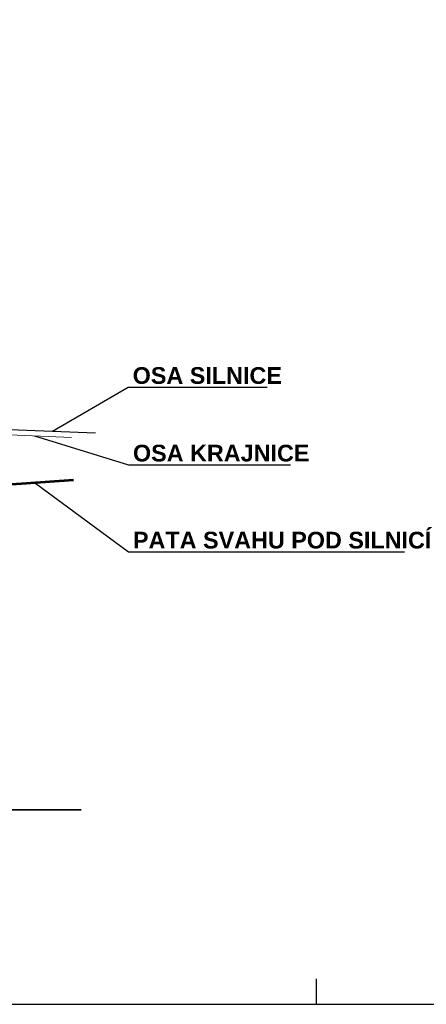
# Model space of a CAD drawing. Header units: metres. Extents: x -912764 to -454925, y -2226138 to -1112338.
# Tile 455 of 457: x -454952 to -454944, y -1112475 to -1112455. Entities that reach past the tile are written whole.
import ezdxf
from ezdxf import colors
from ezdxf.entities.mleader import LeaderData, LeaderLine
from ezdxf.math import Vec2, Vec3

# ---------------------------------------------------------------- set-up
doc = ezdxf.new("R2010")
doc.units = ezdxf.units.M
doc.layers.add('PDF4_OZ', color=140, linetype='Continuous', true_color=0x00bfff)
doc.styles.add('PDF Arial Bold', font='arialbd.ttf')

# ---------------------------------------------------------------- blocks, each defined once
blk = doc.blocks.new('_None')
blk = doc.blocks.new('*U493')
blk.add_line((1890, 0), (1890, 5))
blk.add_lwpolyline([(0, 0), (2100, 0), (2100, 297), (0, 297)], close=True)

msp = doc.modelspace()

# ---------------------------------------------------------------- linework, layer by layer
at = {"layer": 'PDF4_OZ', "color": 7, "linetype": 'Continuous', "lineweight": 25}
msp.add_lwpolyline([(-455131.1494, -1112452.883), (-455122.7881, -1112453.3868), (-455114.0753, -1112453.8948), (-455104.8334, -1112454.5129), (-455091.8066, -1112455.4655), (-455077.0229, -1112456.5535), (-455045.8551, -1112458.3443), (-455030.7073, -1112459.2546), (-455014.1539, -1112460.296), (-455003.1719, -1112460.9861), (-454982.7999, -1112461.9852), (-454961.9324, -1112463.0563), (-454950.4509, -1112463.5051)], dxfattribs=at)
at = {"layer": 'PDF4_OZ', "color": 6, "linetype": 'Continuous', "lineweight": 0}
msp.add_lwpolyline([(-455131.2426, -1112452.9169), (-455122.3393, -1112453.4969), (-455113.6435, -1112454.0345), (-455104.6894, -1112454.623), (-455091.2859, -1112455.6264), (-455077.2345, -1112456.634), (-455064.5845, -1112457.4468), (-455045.546, -1112458.4967), (-455030.9994, -1112459.3646), (-455013.6924, -1112460.495), (-455002.8544, -1112461.0962), (-454982.9057, -1112462.1038), (-454962.0679, -1112463.1156), (-454950.9208, -1112463.594)], dxfattribs=at)
at = {"layer": 'PDF4_OZ', "color": 4, "linetype": 'Continuous', "lineweight": 53}
msp.add_lwpolyline([(-455127.8261, -1112458.5602), (-455041.6342, -1112464.4831), (-454956.5558, -1112464.826), (-454950.8827, -1112464.4238)], dxfattribs=at)
at = {"layer": 'PDF4_OZ', "color": 1, "linetype": 'Continuous', "lineweight": 35}
msp.add_lwpolyline([(-455134.8454, -1112470.9054), (-454950.7346, -1112470.9054)], dxfattribs=at)

# ---------------------------------------------------------------- block references
at = {"xscale": 0.1000000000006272, "yscale": 0.1000000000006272, "zscale": 0.1000000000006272}
msp.add_blockref('*U493', (-455135.1122, -1112474.7213), dxfattribs=at)

# ---------------------------------------------------------------- leaders
at = {"layer": 'PDF4_OZ', "linetype": 'Continuous', "lineweight": 18}
ml = msp.add_multileader_mtext('Standard', dxfattribs=at)
ml.set_content('OSA SILNICE', color=7, style='PDF Arial Bold')
ml.set_leader_properties(color=256)
ml.set_arrow_properties(name='NONE')
ml.build(insert=Vec2(0, 0))
ml.multileader.update_dxf_attribs({"has_dogleg": 0, "text_left_attachment_type": 6, "text_right_attachment_type": 6, "dogleg_length": 0.36, "arrow_head_size": 0.18})
ctx = ml.context
ctx.base_point, ctx.char_height, ctx.arrow_head_size, ctx.landing_gap_size, ctx.plane_origin = Vec3(-454949.8117, -1112462.6074), 0.328, 0.18, 0.09, Vec3(-454954.1915, -1112462.5999)
ctx.left_attachment, ctx.right_attachment = 6, 6
notes = []
notes.append((ctx, [(0, (1, 1, 0), (-454950.1717, -1112462.6074), (1, 0), 0.36, [(0, [(-454951.2944, -1112463.4721)], 0, [])])]))
ctx.mtext.insert, ctx.mtext.flow_direction = Vec3(-454949.7217, -1112462.2138), 5
ml = msp.add_multileader_mtext('Standard', dxfattribs=at)
ml.set_content('OSA KRAJNICE', color=7, style='PDF Arial Bold')
ml.set_leader_properties(color=256)
ml.set_arrow_properties(name='NONE')
ml.build(insert=Vec2(0, 0))
ml.multileader.update_dxf_attribs({"has_dogleg": 0, "text_left_attachment_type": 6, "text_right_attachment_type": 6, "dogleg_length": 0.36, "arrow_head_size": 0.18})
ctx = ml.context
ctx.base_point, ctx.char_height, ctx.arrow_head_size, ctx.landing_gap_size, ctx.plane_origin = Vec3(-454949.8061, -1112464.1307), 0.328, 0.18, 0.09, Vec3(-454953.6512, -1112464.1232)
ctx.left_attachment, ctx.right_attachment = 6, 6
notes.append((ctx, [(0, (1, 1, 0), (-454950.1661, -1112464.1307), (1, 0), 0.36, [(0, [(-454951.6505, -1112463.5627)], 0, [])])]))
ctx.mtext.insert, ctx.mtext.flow_direction = Vec3(-454949.7161, -1112463.7371), 5
ml = msp.add_multileader_mtext('Standard', dxfattribs=at)
ml.set_content('PATA SVAHU POD SILNICÍ', color=7, style='PDF Arial Bold')
ml.set_leader_properties(color=256)
ml.set_arrow_properties(name='NONE')
ml.build(insert=Vec2(0, 0))
ml.multileader.update_dxf_attribs({"has_dogleg": 0, "text_left_attachment_type": 6, "text_right_attachment_type": 6, "dogleg_length": 0.36, "arrow_head_size": 0.18})
ctx = ml.context
ctx.base_point, ctx.char_height, ctx.arrow_head_size, ctx.landing_gap_size, ctx.plane_origin = Vec3(-454949.8061, -1112465.839), 0.328, 0.18, 0.09, Vec3(-454953.6512, -1112465.8315)
ctx.left_attachment, ctx.right_attachment = 6, 6
notes.append((ctx, [(0, (1, 1, 0), (-454950.1661, -1112465.839), (1, 0), 0.36, [(0, [(-454951.6505, -1112464.4782)], 0, [])])]))
ctx.mtext.insert, ctx.mtext.flow_direction = Vec3(-454949.7161, -1112465.4454), 5
for ctx, leaders in notes:
    for number, flags, end, landing, length, lines in leaders:
        leader = LeaderData()
        leader.index, (leader.has_last_leader_line, leader.has_dogleg_vector, leader.attachment_direction) = number, flags
        leader.last_leader_point, leader.dogleg_vector, leader.dogleg_length = Vec3(end), Vec3(landing), length
        for number, points, colour, breaks in lines:
            line = LeaderLine()
            line.index, line.vertices, line.color, line.breaks = number, Vec3.list(points), colors.encode_raw_color(colour), breaks
            leader.lines.append(line)
        ctx.leaders.append(leader)

doc.saveas('drawing.dxf')
